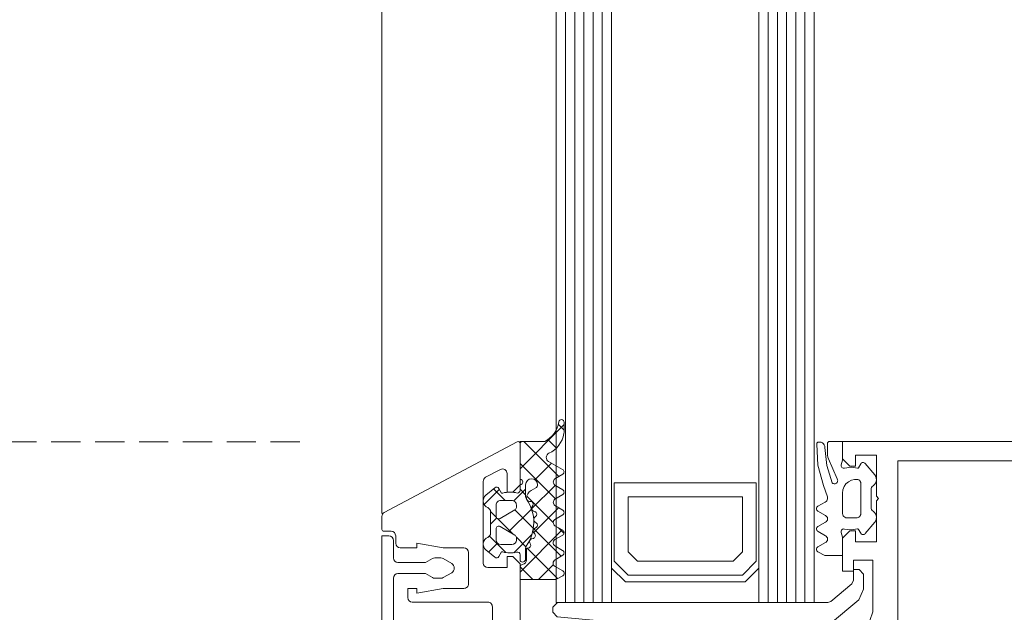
# Model space of a CAD drawing. Header units: millimetres. Extents: x 3652085 to 3778338, y -303702 to -273644.
# Tile 394 of 588: x 3732837 to 3732944, y -288909 to -288845. Entities that reach past the tile are written whole.
import ezdxf

# ---------------------------------------------------------------- set-up
doc = ezdxf.new("R2010")
doc.units = ezdxf.units.MM
doc.header["$PDMODE"] = 34
doc.linetypes.add('AUSGEZOGEN', pattern=[0])
doc.linetypes.add('HIDDEN2', pattern=[4.7624999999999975, 3.174999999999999, -1.587499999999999])
for name, color, linetype, lineweight in [('DIM-03    (HAUSART)', 111, 'Continuous', 5), ('WALL_GLASS (HAUSART)', 4, 'Continuous', 0), ('WINDOW    (HAUSART)', 150, 'Continuous', 5), ('WINDOW-SYMBOL    (HAUSART)', 150, 'Continuous', 5)]:
    doc.layers.add(name, color=color, linetype=linetype, lineweight=lineweight)
doc.styles.add('1-20 Eng HA', font='arial.ttf', dxfattribs={"height": 40})
doc.dimstyles.new('1-20 Eng HA', dxfattribs={"dimtxt": 40, "dimasz": 16, "dimexe": 16, "dimexo": 5, "dimgap": 5, "dimtad": 1, "dimdec": 0, "dimlfac": -1, "dimzin": 0, "dimdsep": 46, "dimtxsty": '1-20 Eng HA', "dimblk": 'OBLIQUE', "dimcen": 0.09, "dimdle": 16, "dimclrd": 256, "dimclre": 256, "dimclrt": 256, "dimadec": 0, "dimazin": 0, "dimtfac": 1, "dimtdec": 0, "dimtofl": 0, "dimtmove": 0, "dimatfit": 3, "dimldrblk": 'OBLIQUE', "dimfxl": 1, "dimtolj": 1, "dimtzin": 0, "dimlwe": 0, "dimarcsym": 0})

# ---------------------------------------------------------------- blocks, each defined once
blk = doc.blocks.new('204533')
for points in [[(-6.008779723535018, 1.642888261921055), (-4.798044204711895, 2.051298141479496), (-2.583823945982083, 2.674448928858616), (-0.2869406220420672, 2.798607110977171), (-0.2379379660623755, 2.792962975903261), (-0.1916640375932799, 2.775879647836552), (-0.1507490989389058, 2.748328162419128), (-0.1175188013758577, 2.711874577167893), (-0.0938619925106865, 2.668590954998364), (-0.08112335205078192, 2.620937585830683), (-0.06770082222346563, 2.469250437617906), (-0.09357600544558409, 2.319185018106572), (-0.157022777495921, 2.18075213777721), (-0.253808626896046, 2.063186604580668), (-0.3774770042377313, 1.974331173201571), (-0.5197780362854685, 1.920113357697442), (-0.6712188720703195, 1.904150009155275), (-2.625914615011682, 1.71137944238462), (-4.496873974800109, 1.113460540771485), (-4.548606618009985, 1.047544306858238), (-4.583189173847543, 0.9712208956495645), (-4.598639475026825, 0.8888649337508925), (-4.594071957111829, 0.8051968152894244), (-4.569748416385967, 0.7250121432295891), (-4.527063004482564, 0.6529068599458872), (-4.468462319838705, 0.5930138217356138), (-4.397305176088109, 0.5487659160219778), (-4.3176700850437, 0.5226992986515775), (-4.234121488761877, 0.5163080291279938), (-4.151448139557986, 0.5299584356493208), (-4.074388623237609, 0.5628681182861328), (-1.905338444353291, 1.528592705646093), (-1.706514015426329, 1.593194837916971), (-1.498602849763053, 1.615047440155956), (-0.1999969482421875, 1.615049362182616), (-0.1482341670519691, 1.60823412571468), (-0.09999899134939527, 1.58825411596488), (-0.05857846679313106, 1.556470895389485), (-0.02679524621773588, 1.515050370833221), (-0.00681523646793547, 1.466815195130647), (0, 1.415052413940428), (0, 0), (-2.015045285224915, 0), (-2.527037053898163, 0.1333379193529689), (-2.60407978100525, 0.1430181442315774), (-2.681026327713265, 0.1326009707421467), (-2.752721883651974, 0.1027842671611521), (-2.81436341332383, 0.05556551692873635), (-2.861821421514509, -0.005891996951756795), (-2.891916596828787, -0.07747110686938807), (-2.902632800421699, -0.1543765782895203), (-2.893252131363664, -0.2314563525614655), (-2.806626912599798, -0.9294124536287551), (-2.898722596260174, -1.626667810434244), (-2.902050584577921, -1.652504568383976), (-2.898592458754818, -1.678324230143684), (-2.88858289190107, -1.702374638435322), (-2.872701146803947, -1.723023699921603), (-2.852024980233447, -1.738870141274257), (-2.436554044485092, -1.978576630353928), (-2.378431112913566, -2.022330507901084), (-2.332547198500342, -2.078787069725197), (-2.301599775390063, -2.144627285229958), (-2.287408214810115, -2.215980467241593), (-2.29080682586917, -2.288651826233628), (-2.311595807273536, -2.358369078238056), (-2.348552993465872, -2.421033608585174), (-2.399505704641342, -2.47296142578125), (-3.637748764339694, -3.500422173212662), (-3.798661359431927, -3.604172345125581), (-3.979617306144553, -3.666717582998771), (-4.170252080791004, -3.684475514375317), (-4.35964679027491, -3.656429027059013), (-4.536953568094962, -3.584184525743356), (-4.692016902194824, -3.471879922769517), (-4.815955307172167, -3.325947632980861), (-4.89590753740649, -3.232450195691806), (-4.996269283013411, -3.161304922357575), (-5.110964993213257, -3.11681870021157), (-5.233051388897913, -3.101684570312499), (-7.167246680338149, -3.101684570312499), (-7.289333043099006, -3.116818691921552), (-7.404028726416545, -3.161304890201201), (-7.504390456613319, -3.232450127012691), (-7.584342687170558, -3.325947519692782), (-7.7082811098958, -3.471879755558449), (-7.863344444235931, -3.584184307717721), (-8.0406512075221, -3.656428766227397), (-8.230045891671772, -3.68447522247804), (-8.420680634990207, -3.666717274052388), (-8.601636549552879, -3.604172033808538), (-8.762549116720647, -3.500421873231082), (-10.0007917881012, -2.472961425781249), (-10.05174449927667, -2.421033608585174), (-10.088701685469, -2.358369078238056), (-10.10949066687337, -2.288651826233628), (-10.11288927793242, -2.215980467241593), (-10.09869771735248, -2.144627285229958), (-10.0677502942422, -2.078787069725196), (-10.02186637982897, -2.022330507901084), (-9.963743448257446, -1.978576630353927), (-9.548273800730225, -1.738853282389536), (-9.527598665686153, -1.723006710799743), (-9.511717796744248, -1.702357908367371), (-9.501708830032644, -1.678308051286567), (-9.498250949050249, -1.652489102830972), (-9.50157879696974, -1.626653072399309), (-9.593670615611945, -0.929403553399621), (-9.507044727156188, -0.2314538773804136), (-9.497663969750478, -0.1543760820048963), (-9.508379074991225, -0.0774724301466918), (-9.538472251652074, -0.005894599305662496), (-9.58592759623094, 0.05556250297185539), (-9.647566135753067, 0.1027819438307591), (-9.719258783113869, 0.1326005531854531), (-9.79620293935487, 0.1430208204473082), (-9.87324421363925, 0.1333447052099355), (-10.38537430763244, 8.881784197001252e-16), (-12.39997792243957, 8.881784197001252e-16), (-12.39997792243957, 1.92404747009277), (-11.97397541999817, 2.668049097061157), (-11.92609262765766, 2.730203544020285), (-11.86378081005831, 2.777881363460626), (-11.79126872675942, 2.80784692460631), (-11.71347737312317, 2.818066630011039), (-11.63568601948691, 2.807846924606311), (-11.56317393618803, 2.777881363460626), (-11.50086211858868, 2.730203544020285), (-11.45297932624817, 2.66804909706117), (-10.97397637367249, 1.834051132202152), (-10.91709906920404, 1.752958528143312), (-10.84259008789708, 1.687694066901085), (-10.75471297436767, 1.641992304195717), (-10.65849622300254, 1.618468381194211), (-10.5594455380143, 1.618468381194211), (-10.46322878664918, 1.641992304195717), (-10.37535167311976, 1.687694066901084), (-10.3008426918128, 1.75295852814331), (-10.24396538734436, 1.834051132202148), (-9.77195763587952, 2.644047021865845), (-9.733774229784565, 2.705445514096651), (-9.681974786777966, 2.755889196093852), (-9.619585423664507, 2.792431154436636), (-9.550250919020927, 2.812936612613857), (-9.478021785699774, 2.816207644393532), (-9.407117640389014, 2.802053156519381), (-9.341680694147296, 2.771300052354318), (-9.285533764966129, 2.725744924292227), (-9.24195694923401, 2.668049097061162), (-8.75398087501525, 1.83104515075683), (-8.69887050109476, 1.751494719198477), (-8.626328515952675, 1.687439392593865), (-8.540568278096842, 1.642599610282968), (-8.446570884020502, 1.619579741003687), (-8.349795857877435, 1.619716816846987), (-8.25586405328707, 1.643002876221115), (-8.170231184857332, 1.688085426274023), (-8.09787095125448, 1.752345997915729), (-8.042986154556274, 1.83205223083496), (-7.560961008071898, 2.668049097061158), (-7.513195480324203, 2.730127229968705), (-7.451008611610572, 2.777751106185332), (-7.378626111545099, 2.807684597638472), (-7.300966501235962, 2.817893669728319), (-7.223306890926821, 2.807684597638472), (-7.150924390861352, 2.777751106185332), (-7.088737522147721, 2.730127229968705), (-7.040971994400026, 2.668049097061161), (-6.58047601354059, 1.872661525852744), (-6.514941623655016, 1.783799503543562), (-6.431501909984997, 1.711487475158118), (-6.334225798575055, 1.659251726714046), (-6.227856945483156, 1.629639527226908), (-6.1175824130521, 1.624094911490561)], [(-4.124994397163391, -1.676984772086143), (-4.177455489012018, -1.779921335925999), (-4.252322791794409, -1.867915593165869), (-4.345528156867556, -1.936186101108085), (-4.452006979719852, -1.981023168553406), (-4.565973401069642, -1.999990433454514), (-7.833971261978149, -1.999990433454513), (-7.944985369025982, -1.981430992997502), (-8.049008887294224, -1.938446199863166), (-8.140741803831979, -1.873226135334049), (-8.21551031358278, -1.789093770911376), (-8.26950495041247, -1.690335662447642), (-8.2999746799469, -1.581983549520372), (-8.299959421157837, -0.4999847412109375), (-8.283598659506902, -0.3751710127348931), (-8.236712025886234, -0.258347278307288), (-8.1622455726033, -0.1568539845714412), (-8.064878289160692, -0.07706831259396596), (-7.950728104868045, -0.02400347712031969), (-7.826967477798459, -0.0009937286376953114), (-5.599794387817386, 6.675720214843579e-05), (-5.241826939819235, -0.04228249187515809), (-4.904681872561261, -0.1698260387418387), (-4.60831697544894, -0.3750137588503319), (-4.370275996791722, -0.6456992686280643), (-4.204650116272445, -0.9658589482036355), (-4.121243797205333, -1.316540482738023)]]:
    blk.add_lwpolyline(points, close=True)
blk = doc.blocks.new('228390')
at = {"layer": 'WALL_GLASS (HAUSART)', "linetype": 'AUSGEZOGEN'}
blk.add_lwpolyline([(-23.62999915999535, -6.599999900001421), (-4.729999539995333, -6.599999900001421), (-4.089999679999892, -6.369999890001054), (-1.039999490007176, -3.799999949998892), (-0.4999995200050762, -2.650000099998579), (-0.4999995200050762, -1), (-0.9999995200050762, -0.5), (-1.599999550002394, -0.5), (-1.599999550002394, -1.659999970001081), (-1.779999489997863, -2.049999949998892), (-4.079999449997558, -3.980000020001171), (-4.399999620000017, -4.099999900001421), (-33.72999953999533, -4.099999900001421), (-34.22999953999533, -4.599999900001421), (-34.22999953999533, -5.150000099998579), (-33.77000046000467, -5.639999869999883)], close=True, dxfattribs=at)
blk = doc.blocks.new('_246476_0x00000056')
at = {"layer": 'WALL_GLASS (HAUSART)'}
h = blk.add_hatch(dxfattribs=at)
h.set_pattern_fill('ANSI37', color=256, scale=0.625, angle=90, style=0)
h.set_pattern_definition([(135, (0, 0), (-1.403165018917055, -1.403165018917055), []), (225, (0, 0), (1.403165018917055, -1.403165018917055), [])])
edge = h.paths.add_edge_path(flags=16)
edge.add_ellipse((9.500092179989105, 2.30009773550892), major_axis=(-0.3000061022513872, 0), ratio=1, start_angle=-90.00128112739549, end_angle=29.99730849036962, ccw=False)
edge.add_line((9.500098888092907, 2.60010383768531), (10.70011109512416, 2.60010383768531))
edge.add_ellipse((10.7000309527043, 2.10002369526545), major_axis=(-0.5000801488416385, 0), ratio=1, start_angle=180.0091821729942, end_angle=269.9908178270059, ccw=False)
edge.add_line((11.20011109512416, 2.10010383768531), (11.20011109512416, 0.9001068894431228))
edge.add_ellipse((10.7000322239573, 0.9001857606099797), major_axis=(-0.5000788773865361, 0), ratio=1, start_angle=90.00903654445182, end_angle=179.9909634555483, ccw=False)
edge.add_line((10.70011109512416, 0.4001068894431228), (10.42386597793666, 0.4001068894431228))
edge.add_ellipse((10.42381020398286, 0.7000493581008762), major_axis=(-0.2999424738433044, 0), ratio=1, start_angle=29.995000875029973, end_angle=90.0106540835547, ccw=False)
edge.add_line((10.16403931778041, 0.5501007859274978), (9.240272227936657, 2.150106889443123))
edge = h.paths.add_edge_path(flags=16)
edge.add_ellipse((6.900035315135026, 2.100191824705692), major_axis=(-0.4999120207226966, 0), ratio=1, start_angle=-90.01008434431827, end_angle=0.010084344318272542, ccw=False)
edge.add_line((6.900123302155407, 2.60010383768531), (8.100074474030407, 2.60010383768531))
edge.add_ellipse((8.100108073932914, 2.300113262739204), major_axis=(-0.2999905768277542, 0), ratio=1, start_angle=149.9975553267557, end_angle=270.00641731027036, ccw=False)
edge.add_line((8.359901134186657, 2.150106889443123), (7.436134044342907, 0.5501007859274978))
edge.add_ellipse((7.176370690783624, 0.7000363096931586), major_axis=(-0.2999294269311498, 0), ratio=1, start_angle=89.98790648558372, end_angle=150.006438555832, ccw=False)
edge.add_line((7.176307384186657, 0.4001068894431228), (6.900123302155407, 0.4001068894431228))
edge.add_ellipse((6.900033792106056, 0.9000173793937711), major_axis=(-0.4999104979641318, 0), ratio=1, start_angle=-0.01025893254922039, end_angle=90.01025893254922, ccw=False)
edge.add_line((6.400123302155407, 0.9001068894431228), (6.400123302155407, 2.10010383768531))
edge = h.paths.add_edge_path()
edge.add_arc((5.250082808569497, 2.547848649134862), 0.3000311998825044, 140.0103091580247, 239.9950724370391)
edge.add_line((5.100044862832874, 2.288026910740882), (5.600044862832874, 1.999345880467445))
edge.add_line((5.600044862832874, 1.999345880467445), (5.600044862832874, 1.871957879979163))
edge.add_arc((8.639993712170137, 1.08565340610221), 3.139994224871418, 165.4978757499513, 194.5021242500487)
edge.add_arc((5.299944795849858, 0.2994459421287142), 0.3001000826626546, 270.9052083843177, 359.98147865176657, ccw=False)
edge.add_line((5.304685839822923, -0.0006166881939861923), (4.70004485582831, -0.0006166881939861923))
edge.add_arc((4.400026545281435, -0.0006166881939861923), 0.300018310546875, -180, 0, ccw=False)
edge.add_line((4.10000823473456, -0.0006166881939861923), (9.416079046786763e-05, -0.0006166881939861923))
edge.add_line((9.416079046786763e-05, -0.0006166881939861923), (9.416079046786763e-05, -2.69067802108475))
edge.add_arc((-2.530876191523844, -1.367962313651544), 2.855763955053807, 278.35665962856, 332.4078875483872, ccw=False)
edge.add_arc((-2.072234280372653, -4.49022010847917), 0.3000000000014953, 98.35665962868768, 270.0977995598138)
edge.add_line((-2.071722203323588, -4.790219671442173), (-1.188169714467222, -4.788711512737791))
edge.add_arc((-1.191583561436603, -2.788714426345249), 1.999999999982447, 270.0977995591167, 279.5454639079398)
edge.add_arc((-1.34273088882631, -1.8898756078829), 2.911458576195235, 279.5454639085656, 334.6363143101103)
edge.add_arc((1.739886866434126, -3.351216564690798), 0.4999999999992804, 29.835148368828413, 154.6363143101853, ccw=False)
edge.add_line((2.173617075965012, -3.102463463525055), (3.046389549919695, -4.624244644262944))
edge.add_arc((3.306627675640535, -4.474992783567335), 0.2999999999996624, 209.8351483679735, 329.2846432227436)
edge.add_line((3.564542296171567, -4.62822479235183), (4.068087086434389, -3.780676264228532))
edge.add_arc((4.409060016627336, -4.020601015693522), 0.4169249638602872, 35.13203945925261, 144.8679605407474, ccw=False)
edge.add_line((4.750032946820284, -3.780676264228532), (5.248249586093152, -4.627650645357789))
edge.add_arc((5.506830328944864, -4.475545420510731), 0.2999999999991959, 210.4653647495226, 329.4113250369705)
edge.add_line((5.765083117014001, -4.628206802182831), (6.266085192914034, -3.780676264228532))
edge.add_arc((6.606081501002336, -4.0188508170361), 0.4151199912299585, 35.012049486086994, 144.9879505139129, ccw=False)
edge.add_line((6.946077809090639, -3.780676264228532), (7.444271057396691, -4.627610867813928))
edge.add_arc((7.702851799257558, -4.47550564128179), 0.299999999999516, 210.465365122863, 329.8551850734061)
edge.add_line((7.962279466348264, -4.626161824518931), (8.459078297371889, -3.770681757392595))
edge.add_arc((8.798786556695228, -4.034601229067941), 0.4301804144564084, 36.176561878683, 142.156352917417, ccw=False)
edge.add_line((9.146028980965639, -3.780676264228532), (9.644234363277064, -4.627631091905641))
edge.add_arc((9.902815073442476, -4.475525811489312), 0.3000000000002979, 210.4653770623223, 329.6551279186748)
edge.add_line((10.16171512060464, -4.627086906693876), (10.66305802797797, -3.770681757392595))
edge.add_arc((11.00419751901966, -4.013713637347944), 0.4188563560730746, 35.30012064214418, 144.5334708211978, ccw=False)
edge.add_line((11.34604142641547, -3.771673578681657), (11.84393168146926, -4.626054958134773))
edge.add_arc((12.10313119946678, -4.47500658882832), 0.3000000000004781, 210.2314690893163, 329.6554284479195)
edge.add_line((12.36203204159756, -4.626566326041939), (12.83700822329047, -3.815191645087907))
edge.add_arc((13.20803296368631, -4.00386416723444), 0.4162411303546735, 28.431988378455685, 153.0458732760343, ccw=False)
edge.add_line((13.57406829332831, -3.80568541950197), (14.05335709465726, -4.640272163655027))
edge.add_arc((14.31350957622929, -4.490871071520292), 0.299999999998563, 209.868009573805, 330.2035129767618)
edge.add_line((14.57384835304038, -4.639947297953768), (15.00003264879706, -3.895681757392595))
edge.add_line((15.00003264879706, -3.895681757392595), (15.00003264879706, -0.0006166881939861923))
edge.add_line((15.00003264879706, -0.0006166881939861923), (13.64621184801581, -0.0006166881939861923))
edge.add_arc((13.64622750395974, -0.3006591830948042), 0.3000424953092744, 90.00298964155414, 172.8115002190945)
edge.add_arc((12.85252683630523, -0.2006837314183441), 0.4999299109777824, 269.9911528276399, 352.8263290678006, ccw=False)
edge.add_line((12.85244964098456, -0.7006136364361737), (11.58004973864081, -0.7006136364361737))
edge.add_line((11.58004973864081, -0.7006136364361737), (11.58004973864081, -0.8555590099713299))
edge.add_arc((11.28000637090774, -0.8555005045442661), 0.3000433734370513, 243.0089896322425, 359.9888279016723, ccw=False)
edge.add_line((11.14383147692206, -1.122862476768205), (11.00638030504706, -1.052832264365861))
edge.add_arc((10.87019595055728, -1.320145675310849), 0.3000043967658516, 63.00317044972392, 164.998528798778)
edge.add_line((10.58041594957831, -1.242491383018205), (10.52676604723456, -1.44265617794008))
edge.add_arc((10.23701501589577, -1.365042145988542), 0.2999659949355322, 227.9971582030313, 345.00452445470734, ccw=False)
edge.add_line((10.03628753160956, -1.587950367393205), (9.92929290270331, -1.491621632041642))
edge.add_arc((9.717824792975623, -1.726502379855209), 0.3160501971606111, 48.00262244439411, 149.997406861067)
edge.add_line((9.44412444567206, -1.568464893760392), (9.34414885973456, -1.741621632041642))
edge.add_arc((9.084337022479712, -1.591617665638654), 0.3000056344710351, 213.001458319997, 329.9997465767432, ccw=False)
edge.add_line((8.83273528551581, -1.755018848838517), (8.75430510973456, -1.634276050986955))
edge.add_arc((8.489290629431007, -1.806309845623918), 0.3159561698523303, 32.98956372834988, 135.0090086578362)
edge.add_line((8.26584075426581, -1.582930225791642), (8.12442229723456, -1.724318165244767))
edge.add_arc((7.912297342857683, -1.512189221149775), 0.2999928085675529, 197.9991015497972, 314.99946118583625, ccw=False)
edge.add_line((7.62698577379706, -1.60488762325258), (7.58249114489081, -1.467970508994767))
edge.add_arc((7.281921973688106, -1.565650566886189), 0.3160430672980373, 18.00331285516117, 119.9929715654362)
edge.add_line((7.12393401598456, -1.291929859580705), (6.93783782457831, -1.399366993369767))
edge.add_arc((6.801796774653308, -1.16363256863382), 0.2721725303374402, 183.0146986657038, 299.9890097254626, ccw=False)
edge.add_line((6.53000091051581, -1.17794670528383), (6.52249358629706, -1.034178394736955))
edge.add_arc((6.184332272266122, -1.051915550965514), 0.3386261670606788, 3.002513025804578, 90.82171138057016)
edge.add_arc((6.193913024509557, -1.713283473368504), 1.000063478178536, 90.82715633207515, 149.9977283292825)
edge.add_line((5.32785247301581, -1.213217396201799), (5.04641936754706, -1.700613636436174))
edge.add_arc((4.700045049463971, -1.500684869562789), 0.3999333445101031, 270.00000001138, 330.0062703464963, ccw=False)
edge.add_arc((4.700044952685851, -1.250616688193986), 0.6500015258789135, 90.00000853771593, 270.000008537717, ccw=False)
edge.add_line((4.70004485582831, -0.6006151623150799), (5.984032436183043, -0.6006151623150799))
edge.add_arc((5.984032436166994, -1.100615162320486), 0.5000000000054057, 54.92211572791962, 89.999999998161, ccw=False)
edge.add_arc((8.800049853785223, 2.909461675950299), 4.400068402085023, 234.9221157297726, 305.841212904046)
edge.add_arc((11.55213224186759, -0.9006151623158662), 0.3000000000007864, 90.00000000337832, 125.8412129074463, ccw=False)
edge.add_line((11.5521322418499, -0.6006151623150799), (12.77005218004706, -0.6006151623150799))
edge.add_arc((12.77005206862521, -0.2706282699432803), 0.3299868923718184, 270.0000193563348, 414.9099355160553)
edge.add_line((12.95974944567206, -0.0006166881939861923), (12.30900738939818, -0.0006166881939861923))
edge.add_arc((12.30900738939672, 0.2993833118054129), 0.2999999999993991, 166.8024744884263, 270.0000000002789, ccw=False)
edge.add_arc((8.955916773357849, 1.085690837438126), 3.144052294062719, 346.8024744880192, 374.4829967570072)
edge.add_line((12.00005706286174, 1.871995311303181), (12.00005706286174, 1.999383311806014))
edge.add_line((12.00005706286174, 1.999383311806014), (12.50005706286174, 2.288064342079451))
edge.add_arc((12.35008372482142, 2.547843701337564), 0.299962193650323, 299.9982887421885, 400.0113157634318)
edge.add_line((12.57983001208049, 2.740701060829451), (11.76348479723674, 3.713616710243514))
edge.add_arc((11.15064755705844, 3.199329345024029), 0.8000381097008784, 40.00306471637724, 157.3772309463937)
edge.add_arc((9.950628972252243, 3.699390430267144), 0.5000025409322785, 269.9988098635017, 337.3791395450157, ccw=False)
edge.add_line((9.950618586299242, 3.199387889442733), (7.649366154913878, 3.199387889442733))
edge.add_arc((7.649369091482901, 3.699349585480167), 0.4999616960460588, 202.6223871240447, 269.9996634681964, ccw=False)
edge.add_arc((6.449440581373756, 3.199419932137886), 0.7999452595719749, 22.61560702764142, 140.0033242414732)
edge.add_line((5.836617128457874, 3.713579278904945), (5.020210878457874, 2.740663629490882))
blk.add_lwpolyline([(5.020210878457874, 2.740663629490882, 0.466226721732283), (5.100044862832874, 2.288026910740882), (5.600044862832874, 1.999345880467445), (5.600044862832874, 1.871957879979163), (5.600044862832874, 1.871957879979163, 0.127234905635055), (5.600044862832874, 0.2993489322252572, -0.409499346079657), (5.304685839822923, -0.0006166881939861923), (4.70004485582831, -0.0006166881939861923), (4.70004485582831, -0.0006166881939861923, -1), (4.10000823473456, -0.0006166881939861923), (9.416079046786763e-05, -0.0006166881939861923), (9.416079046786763e-05, -2.69067802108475), (9.416079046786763e-05, -2.69067802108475, -0.240315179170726), (-2.115834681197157, -4.1934053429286, 0.930405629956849), (-2.071722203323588, -4.790219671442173), (-1.188169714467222, -4.788711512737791), (-1.188169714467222, -4.788711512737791, 0.0412465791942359), (-0.8599232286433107, -4.761023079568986, 0.245118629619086), (1.288083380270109, -3.137035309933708, -0.605628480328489), (2.173617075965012, -3.102463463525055), (3.046389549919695, -4.624244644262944), (3.046389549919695, -4.624244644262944, 0.574151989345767), (3.564542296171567, -4.62822479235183), (4.068087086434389, -3.780676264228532), (4.068087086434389, -3.780676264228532, -0.519103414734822), (4.750032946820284, -3.780676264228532), (5.248249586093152, -4.627650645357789), (5.248249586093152, -4.627650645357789, 0.571234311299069), (5.765083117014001, -4.628206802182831), (6.266085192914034, -3.780676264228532), (6.266085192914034, -3.780676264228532, -0.520433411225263), (6.946077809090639, -3.780676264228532), (7.444271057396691, -4.627610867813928), (7.444271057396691, -4.627610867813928, 0.57380582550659), (7.962279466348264, -4.626161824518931), (8.459078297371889, -3.770681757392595), (8.459078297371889, -3.770681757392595, -0.498471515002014), (9.146028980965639, -3.780676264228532), (9.644234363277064, -4.627631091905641), (9.644234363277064, -4.627631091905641, 0.572646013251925), (10.16171512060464, -4.627086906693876), (10.66305802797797, -3.770681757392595), (10.66305802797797, -3.770681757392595, -0.516322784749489), (11.34604142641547, -3.771673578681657), (11.84393168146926, -4.626054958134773), (11.84393168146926, -4.626054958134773, 0.574003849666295), (12.36203204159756, -4.626566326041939), (12.83700822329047, -3.815191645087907), (12.83700822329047, -3.815191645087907, -0.604512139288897), (13.57406829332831, -3.80568541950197), (14.05335709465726, -4.640272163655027), (14.05335709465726, -4.640272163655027, 0.579303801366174), (14.57384835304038, -4.639947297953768), (15.00003264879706, -3.895681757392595), (15.00003264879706, -0.0006166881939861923), (13.64621184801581, -0.0006166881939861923), (13.64621184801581, -0.0006166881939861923, 0.377910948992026), (13.34854339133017, -0.2631136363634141, -0.378043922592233), (12.85244964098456, -0.7006136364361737), (11.58004973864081, -0.7006136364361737), (11.58004973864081, -0.8555590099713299), (11.58004973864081, -0.8555590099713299, -0.559911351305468), (11.14383147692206, -1.122862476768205), (11.00638030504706, -1.052832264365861), (11.00638030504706, -1.052832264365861, 0.476950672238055), (10.58041594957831, -1.242491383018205), (10.52676604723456, -1.44265617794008), (10.52676604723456, -1.44265617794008, -0.56006913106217), (10.03628753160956, -1.587950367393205), (9.92929290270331, -1.491621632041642), (9.92929290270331, -1.491621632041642, 0.476947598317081), (9.44412444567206, -1.568464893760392), (9.34414885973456, -1.741621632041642), (9.34414885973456, -1.741621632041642, -0.560017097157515), (8.83273528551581, -1.755018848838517), (8.75430510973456, -1.634276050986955), (8.75430510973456, -1.634276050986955, 0.47707968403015), (8.26584075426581, -1.582930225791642), (8.12442229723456, -1.724318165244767), (8.12442229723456, -1.724318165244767, -0.560028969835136), (7.62698577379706, -1.60488762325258), (7.58249114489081, -1.467970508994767), (7.58249114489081, -1.467970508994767, 0.476920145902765), (7.12393401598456, -1.291929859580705), (6.93783782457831, -1.399366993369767), (6.93783782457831, -1.399366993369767, -0.55987967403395), (6.53000091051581, -1.17794670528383), (6.52249358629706, -1.034178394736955), (6.52249358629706, -1.034178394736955, 0.403108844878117), (6.17947600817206, -0.7133242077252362, 0.264074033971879), (5.32785247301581, -1.213217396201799), (5.04641936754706, -1.700613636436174), (5.04641936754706, -1.700613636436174, -0.267978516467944), (4.700045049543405, -1.900618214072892, -1.00000000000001), (4.70004485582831, -0.6006151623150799), (5.984032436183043, -0.6006151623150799), (5.984032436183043, -0.6006151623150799, -0.154262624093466), (6.271377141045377, -0.6914293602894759, 0.319713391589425), (11.37646996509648, -0.6574223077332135, -0.157674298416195), (11.5521322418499, -0.6006151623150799), (12.77005218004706, -0.6006151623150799), (12.77005218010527, -0.6006151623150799, 0.732626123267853), (12.95974944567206, -0.0006166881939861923), (12.30900738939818, -0.0006166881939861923), (12.30900738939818, -0.0006166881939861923, -0.483405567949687), (12.01693076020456, 0.3678759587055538, 0.121369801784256), (12.00005706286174, 1.871995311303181), (12.00005706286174, 1.999383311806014), (12.50005706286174, 2.288064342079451), (12.50005706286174, 2.288064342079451, 0.466376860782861), (12.57983001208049, 2.740701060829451), (11.76348479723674, 3.713616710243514), (11.76348479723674, 3.713616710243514, 0.562173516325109), (10.4121664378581, 3.507073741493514, -0.302776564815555), (9.950618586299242, 3.199387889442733), (7.649366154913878, 3.199387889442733), (7.649366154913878, 3.199387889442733, -0.302762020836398), (7.187874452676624, 3.507036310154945, 0.562251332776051), (5.836617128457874, 3.713579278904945), (5.020210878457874, 2.740663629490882)], format="xyb", close=True, dxfattribs=at)
at = {"layer": 'WALL_GLASS (HAUSART)', "extrusion": (-3.67394039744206e-16, 4.21202414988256e-16, -1)}
for points in [[(-6.400123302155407, 2.10010383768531, 0.414316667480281), (-6.900123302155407, 2.60010383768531), (-8.100074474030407, 2.60010383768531), (-8.100074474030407, 2.60010383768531, 0.577401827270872), (-8.359901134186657, 2.150106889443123), (-7.436134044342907, 0.5501007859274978), (-7.436134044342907, 0.5501007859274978, 0.268035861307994), (-7.176307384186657, 0.4001068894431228), (-6.900123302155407, 0.4001068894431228), (-6.900123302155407, 0.4001068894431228, 0.414318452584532), (-6.400123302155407, 0.9001068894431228), (-6.400123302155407, 2.10010383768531)], [(-9.240272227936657, 2.150106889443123, 0.577342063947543), (-9.500098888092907, 2.60010383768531), (-10.70011109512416, 2.60010383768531), (-10.70011109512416, 2.60010383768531, 0.414119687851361), (-11.20011109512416, 2.10010383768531), (-11.20011109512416, 0.9001068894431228), (-11.20011109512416, 0.9001068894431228, 0.414121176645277), (-10.70011109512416, 0.4001068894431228), (-10.42386597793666, 0.4001068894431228), (-10.42386597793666, 0.4001068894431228, 0.268022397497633), (-10.16403931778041, 0.5501007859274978), (-9.240272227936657, 2.150106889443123)]]:
    blk.add_lwpolyline(points, format="xyb", close=True, dxfattribs=at)
blk = doc.blocks.new('_323310_0x00000052 (2)')
at = {"layer": 'WALL_GLASS (HAUSART)', "color": 0, "lineweight": 0}
blk.add_lwpolyline([(-16.85387313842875, 15.0001220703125, 0.276924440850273), (-17.29530990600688, 14.73487854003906), (-24.97206782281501, 0.297027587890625), (-24.97206782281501, 0.297027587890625, 0.572067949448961), (-24.79711053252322, 0), (-20.29723251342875, 0), (-19.49718368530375, 0.80010986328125), (-19.49718368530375, 1.400146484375), (-21.51476242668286, 1.400146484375), (-21.51476242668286, 1.400146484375, -0.565777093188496), (-21.95623315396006, 2.134888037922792), (-21.10546005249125, 3.734909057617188), (-21.10546005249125, 3.734909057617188, -0.27701209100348), (-20.66405380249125, 4.000152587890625), (-11.79704940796, 4.000152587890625), (-11.79704940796, 4.000152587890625, -0.41387660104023), (-11.29704940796, 3.500152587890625), (-11.29704940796, 1.400146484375), (-12.49718368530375, 1.400146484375), (-12.49718368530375, 0.80010986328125), (-11.6970738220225, 0), (11.70414077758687, 0), (12.50418960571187, 0.80010986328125), (12.50418960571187, 1.400146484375), (11.30405532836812, 1.400146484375), (11.30405532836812, 3.500152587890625), (11.30405532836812, 3.500152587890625, -0.413930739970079), (11.80405532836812, 4.000152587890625), (20.70201217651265, 4.000152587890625), (20.70201217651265, 4.000152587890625, -0.277012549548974), (21.14343368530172, 3.734909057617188), (21.99417221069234, 2.134933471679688), (21.99417221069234, 2.134933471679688, -0.565823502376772), (21.55264389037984, 1.400146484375), (19.50418960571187, 1.400146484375), (19.50418960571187, 0.80010986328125), (20.30429946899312, 0), (24.80410873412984, 0), (24.80410873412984, 0, 0.572049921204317), (24.97906600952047, 0.297027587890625), (17.30237686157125, 14.73475646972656), (17.30237686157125, 14.73475646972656, 0.277073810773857), (16.86094009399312, 14.99995422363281), (15.45414077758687, 14.99980163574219), (15.45414077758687, 14.99980163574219, 0.414391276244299), (15.25415908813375, 14.79977416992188), (15.25415908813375, 13.99981689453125), (15.25415908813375, 13.99981689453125, -0.414151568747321), (14.75415908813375, 13.49981689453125), (13.954171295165, 13.49981689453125), (13.954171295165, 13.49981689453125, 0.414151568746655), (13.454171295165, 12.99981689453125), (13.454171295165, 11.19985961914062), (13.954171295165, 11.19985961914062), (13.454171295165, 8.364166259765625), (13.454171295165, 6.099822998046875), (13.454171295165, 6.099822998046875, -0.413884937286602), (12.954171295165, 5.599822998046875), (9.554146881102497, 5.599822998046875), (9.554146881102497, 5.599822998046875, -0.41415156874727), (9.054146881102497, 6.099822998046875), (9.054146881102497, 8.364166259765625), (8.554146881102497, 11.19985961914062), (9.054146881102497, 11.19985961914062), (9.054146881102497, 12.19985961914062), (8.054146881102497, 12.19985961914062), (8.054146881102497, 12.19985961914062, 0.414151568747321), (7.554146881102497, 11.69985961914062), (7.554146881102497, 3.5), (7.554146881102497, 3.5, -0.414216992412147), (7.054146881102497, 3), (0.254220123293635, 3), (0.254220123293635, 3, -0.799415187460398), (-0.245871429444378, 2.99981689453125), (-7.045798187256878, 2.9996337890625), (-7.04579818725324, 2.9996337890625, -0.414216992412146), (-7.545798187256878, 3.4996337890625), (-7.545798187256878, 11.69949340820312), (-7.545798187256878, 11.69949340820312, 0.414161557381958), (-8.045798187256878, 12.19949340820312), (-9.045798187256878, 12.19949340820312), (-9.045798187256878, 11.19949340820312), (-8.545798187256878, 11.19949340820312), (-9.045798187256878, 8.363800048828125), (-9.045798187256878, 6.099517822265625), (-9.045798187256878, 6.099517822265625, -0.414326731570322), (-9.545798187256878, 5.599517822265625), (-12.94582260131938, 5.599517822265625), (-12.94582260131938, 5.599517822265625, -0.413882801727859), (-13.44582260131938, 6.099517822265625), (-13.44582260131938, 8.363800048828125), (-13.94579208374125, 11.19949340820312), (-13.44582260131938, 11.19949340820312), (-13.44582260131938, 12.99945068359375), (-13.44582260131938, 12.99945068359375, 0.414201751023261), (-13.94582260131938, 13.49945068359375), (-14.74581039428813, 13.49945068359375), (-14.74581039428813, 13.49945068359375, -0.414151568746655), (-15.24581039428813, 13.99945068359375), (-15.24581039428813, 14.80014038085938), (-15.24581039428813, 14.80014038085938, 0.414645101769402), (-15.44579208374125, 15.0001220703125), (-16.85387313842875, 15.0001220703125)], format="xyb", close=True, dxfattribs=at)
blk = doc.blocks.new('_323390_0x00000053 (2)')
at = {"layer": 'WALL_GLASS (HAUSART)', "color": 0, "lineweight": 0}
blk.add_lwpolyline([(-14.75006103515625, 0), (-14.75006103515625, -0.75), (-14.75006103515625, -0.75, 0.414213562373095), (-14.25006103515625, -1.25), (-12.35003662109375, -1.25), (-12.35003662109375, -1.25, -0.414213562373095), (-11.85003662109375, -1.75), (-11.85003662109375, -4.74993896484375), (-12.28304461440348, -5.499898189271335), (-12.28304461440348, -5.499898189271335, 0.131657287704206), (-12.35003662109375, -5.74990634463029), (-12.35003662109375, -6.408959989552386), (-12.35003662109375, -6.408959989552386, 0.131653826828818), (-12.2830480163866, -6.658962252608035), (-11.75238037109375, -7.578094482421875), (-11.75238037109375, -7.578094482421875, 0.54115958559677), (-10.74774169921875, -7.578094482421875), (-10.21706782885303, -6.65889861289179), (-10.21706782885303, -6.65889861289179, 0.131647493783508), (-10.15008544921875, -6.408907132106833), (-10.15008544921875, -5.749906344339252), (-10.15008544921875, -5.749906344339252, 0.131649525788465), (-10.21706982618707, -5.499911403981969), (-10.65005493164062, -4.74993896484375), (-10.65005493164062, -1.75), (-10.65005493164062, -1.75, -0.414213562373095), (-10.15005493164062, -1.25), (10.14993286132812, -1.25), (10.14993286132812, -1.25, -0.414213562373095), (10.64993286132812, -1.75), (10.64993286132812, -4.74993896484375), (10.2169248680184, -5.499898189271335), (10.2169248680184, -5.499898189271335, 0.131657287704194), (10.14993286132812, -5.74990634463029), (10.14993286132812, -6.408907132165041), (10.14993286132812, -6.408907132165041, 0.131653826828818), (10.21692146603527, -6.658909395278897), (10.74761962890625, -7.578094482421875), (10.74761962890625, -7.578094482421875, 0.5411595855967), (11.75225830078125, -7.578094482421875), (12.28293217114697, -6.65889861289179), (12.28293217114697, -6.65889861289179, 0.131647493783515), (12.34991455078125, -6.408907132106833), (12.34991455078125, -5.74990634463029), (12.34991455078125, -5.74990634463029, 0.131657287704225), (12.28292254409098, -5.499898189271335), (11.84991455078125, -4.74993896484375), (11.84991455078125, -1.75), (11.84991455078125, -1.75, -0.414213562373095), (12.34991455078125, -1.25), (14.24993896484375, -1.25), (14.24993896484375, -1.25, 0.414213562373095), (14.74993896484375, -0.75), (14.74993896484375, 0), (-14.75006103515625, 0)], format="xyb", close=True, dxfattribs=at)
blk = doc.blocks.new('_Oblique')
at = {"color": 0, "linetype": 'ByBlock', "lineweight": -2}
blk.add_line((-0.5, -0.5), (0.5, 0.5), dxfattribs=at)
blk = doc.blocks.new('*D640')
at = {"layer": 'Defpoints', "color": 0, "lineweight": 0, "transparency": 16777216}
for p in [(3732785.590649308, -288890.7847447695), (3732872.627746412, -288890.7847447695), (3732872.925436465, -288940.7567496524)]:
    blk.add_point(p, dxfattribs=at)
at = {"layer": 'DIM-03    (HAUSART)', "lineweight": -2, "transparency": 16777216}
blk.add_line((3732785.590649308, -288956.7567496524), (3732785.590649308, -288874.7847447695), dxfattribs=at)
at = {"layer": 'DIM-03    (HAUSART)', "linetype": 'HIDDEN2', "lineweight": 0, "transparency": 16777216}
for p, q in [((3732867.627746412, -288890.7847447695), (3732769.590649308, -288890.7847447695)), ((3732867.925436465, -288940.7567496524), (3732769.590649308, -288940.7567496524))]:
    blk.add_line(p, q, dxfattribs=at)
at = {"layer": 'DIM-03    (HAUSART)', "lineweight": -2, "transparency": 16777216, "xscale": 16, "yscale": 16, "zscale": 16}
for p, rotation in [((3732785.590649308, -288890.7847447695), 90), ((3732785.590649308, -288940.7567496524), 270)]:
    blk.add_blockref('_Oblique', p, dxfattribs=dict(at, rotation=rotation))
at = {"layer": 'DIM-03    (HAUSART)', "lineweight": 0, "transparency": 16777216, "insert": (3732760.167729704, -288890.7847447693), "char_height": 40, "attachment_point": 5, "rotation": 90, "style": '1-20 Eng HA'}
blk.add_mtext('\\A1;50', dxfattribs=at)

msp = doc.modelspace()

# ---------------------------------------------------------------- linework, layer by layer
at = {"layer": 'WALL_GLASS (HAUSART)', "color": 0, "elevation": -14393.65129315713}
msp.add_lwpolyline([(3732876.530992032, -288898.5846392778), (3732876.531121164, -286231.9146034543)], dxfattribs=at)
at = {"layer": 'WALL_GLASS (HAUSART)', "lineweight": 0, "elevation": -14393.65129315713}
for points in [[(3732896.461140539, -288908.2571772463), (3732896.461140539, -286627.2569980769)], [(3732897.461140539, -288908.2571772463), (3732897.461140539, -286627.2569980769)], [(3732898.461140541, -288908.2571772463), (3732898.461140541, -286627.2569980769)], [(3732899.461140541, -288908.2571772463), (3732899.461140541, -286627.2569980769)], [(3732900.461140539, -288908.2571772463), (3732900.461140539, -286627.2569980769)], [(3732918.461140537, -288908.2571772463), (3732918.461140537, -286627.2569980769)], [(3732919.461140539, -288908.2571772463), (3732919.461140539, -286627.2569980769)], [(3732920.461140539, -288908.2571772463), (3732920.461140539, -286627.2569980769)], [(3732921.461140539, -288908.2571772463), (3732921.461140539, -286627.2569980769)], [(3732922.461140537, -288908.2571772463), (3732922.461140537, -286627.2569980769)]]:
    msp.add_lwpolyline(points, dxfattribs=at)
at = {"layer": 'WINDOW    (HAUSART)', "color": 0, "lineweight": 0}
for p, q in [((3732901.761031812, -288903.7571772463, -14393.65129327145), (3732901.761031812, -288895.2571772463, -14393.65129327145)), ((3732901.761031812, -288895.2571772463, -14393.65129327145), (3732917.161031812, -288895.2571772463, -14393.65129327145)), ((3732901.761031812, -288903.7571772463, -14393.65129327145), (3732901.761031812, -288895.2571772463, -14393.65129327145)), ((3732901.761031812, -288895.2571772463, -14393.65129327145), (3732917.161031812, -288895.2571772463, -14393.65129327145)), ((3732917.161031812, -288895.2571772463, -14393.65129327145), (3732917.161031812, -288903.7571772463, -14393.65129327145)), ((3732917.161031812, -288895.2571772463, -14393.65129327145), (3732917.161031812, -288903.7571772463, -14393.65129327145)), ((3732903.261031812, -288902.7571772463, -14393.65129327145), (3732903.261031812, -288896.7571772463, -14393.65129327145)), ((3732903.261031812, -288896.7571772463, -14393.65129327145), (3732915.661031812, -288896.7571772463, -14393.65129327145)), ((3732903.261031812, -288902.7571772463, -14393.65129327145), (3732903.261031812, -288896.7571772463, -14393.65129327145)), ((3732903.261031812, -288896.7571772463, -14393.65129327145), (3732915.661031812, -288896.7571772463, -14393.65129327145)), ((3732915.661031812, -288896.7571772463, -14393.65129327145), (3732915.661031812, -288902.7571772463, -14393.65129327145)), ((3732915.661031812, -288896.7571772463, -14393.65129327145), (3732915.661031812, -288902.7571772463, -14393.65129327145)), ((3732904.261031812, -288903.7571772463, -14393.65129327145), (3732903.261031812, -288902.7571772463, -14393.65129327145)), ((3732904.261031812, -288903.7571772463, -14393.65129327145), (3732903.261031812, -288902.7571772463, -14393.65129327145)), ((3732915.661031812, -288902.7571772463, -14393.65129327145), (3732914.661031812, -288903.7571772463, -14393.65129327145)), ((3732915.661031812, -288902.7571772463, -14393.65129327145), (3732914.661031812, -288903.7571772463, -14393.65129327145)), ((3732903.261031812, -288905.2571772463, -14393.65129327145), (3732901.761031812, -288903.7571772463, -14393.65129327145)), ((3732903.261031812, -288905.2571772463, -14393.65129327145), (3732901.761031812, -288903.7571772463, -14393.65129327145)), ((3732914.661031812, -288903.7571772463, -14393.65129327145), (3732904.261031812, -288903.7571772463, -14393.65129327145)), ((3732914.661031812, -288903.7571772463, -14393.65129327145), (3732904.261031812, -288903.7571772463, -14393.65129327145)), ((3732917.161031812, -288903.7571772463, -14393.65129327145), (3732915.661031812, -288905.2571772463, -14393.65129327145)), ((3732917.161031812, -288903.7571772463, -14393.65129327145), (3732915.661031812, -288905.2571772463, -14393.65129327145)), ((3732915.661031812, -288905.2571772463, -14393.65129327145), (3732903.261031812, -288905.2571772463, -14393.65129327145)), ((3732915.661031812, -288905.2571772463, -14393.65129327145), (3732903.261031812, -288905.2571772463, -14393.65129327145)), ((3732895.461139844, -288908.2571772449, -14393.6512930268), (3732901.732874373, -288908.2571772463, -14393.65129278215)), ((3732895.461139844, -288908.2571772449, -14393.6512930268), (3732901.732874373, -288908.2571772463, -14393.65129278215)), ((3732917.461140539, -288908.2571772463, -14393.65129327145), (3732923.461140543, -288908.2571772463, -14393.6512930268)), ((3732917.461140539, -288908.2571772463, -14393.65129327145), (3732923.461140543, -288908.2571772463, -14393.6512930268))]:
    msp.add_line(p, q, dxfattribs=at)
at = {"layer": 'WINDOW    (HAUSART)', "color": 0, "lineweight": 0, "elevation": -14393.65129327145}
for points in [[(3732929.50142756, -288910.1971758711), (3732929.831429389, -288909.2571753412), (3732929.831429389, -288903.6571749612), (3732927.73142329, -288903.6571749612), (3732927.73142329, -288904.8571757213), (3732926.531426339, -288904.8571757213), (3732926.531426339, -288901.2571753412), (3732927.331429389, -288900.457175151), (3732927.931427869, -288900.457175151), (3732927.931427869, -288901.6571749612), (3732930.23142329, -288901.6571749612), (3732930.23142329, -288897.2071761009), (3732930.431427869, -288896.9571761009), (3732930.23142329, -288896.7071761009), (3732930.23142329, -288892.2571753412), (3732927.931427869, -288892.2571753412), (3732927.931427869, -288893.4571761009), (3732927.331429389, -288893.4571761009), (3732926.531426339, -288892.6571749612), (3732926.531426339, -288890.7571753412), (3733059.242829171, -288890.7571753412)], [(3733058.632828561, -288892.8571757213), (3732932.531426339, -288892.8571757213), (3732932.531426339, -288938.6571787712)]]:
    msp.add_lwpolyline(points, dxfattribs=at)
msp.add_lwpolyline([(3732917.461031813, -288908.2571772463), (3732917.461031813, -288904.5071772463), (3732915.961031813, -288906.0071772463), (3732902.961031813, -288906.0071772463), (3732901.461031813, -288904.5071772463), (3732901.461031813, -288908.2571772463), (3732917.461031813, -288908.2571772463)], close=True, dxfattribs=at)
msp.add_lwpolyline([(3732917.461031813, -288908.2571772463), (3732917.461031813, -288904.5071772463), (3732915.961031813, -288906.0071772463), (3732902.961031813, -288906.0071772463), (3732901.461031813, -288904.5071772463), (3732901.461031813, -288908.2571772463), (3732917.461031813, -288908.2571772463)], close=True, dxfattribs=at)
at = {"layer": 'WINDOW-SYMBOL    (HAUSART)', "color": 7, "linetype": 'Continuous', "elevation": -14393.65129315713}
for points in [[(3732895.461139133, -288908.2571772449), (3732895.461193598, -286627.7569980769)], [(3732901.461140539, -288908.2571772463), (3732901.461140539, -286627.2569980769)], [(3732917.461140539, -288908.2571772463), (3732917.461140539, -286627.2569980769)], [(3732923.461140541, -288908.2571772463), (3732923.461140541, -286627.7569450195)]]:
    msp.add_lwpolyline(points, dxfattribs=at)

# ---------------------------------------------------------------- block references
at = {"layer": 'WALL_GLASS (HAUSART)', "lineweight": 0, "extrusion": (-4.21202414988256e-16, 3.67394039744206e-16, -1), "rotation": 270}
msp.add_blockref('_246476_0x00000056', (-3732891.52948063, -288890.7572382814, 14393.65129326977), dxfattribs=at)
at = {"layer": 'WALL_GLASS (HAUSART)', "color": 0, "extrusion": (-2.37505395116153e-16, 3.67394039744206e-16, -1), "rotation": 270}
for name, p in [('_323310_0x00000052 (2)', (-3732891.52948063, -288915.7572382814, 14393.65129327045)), ('_323390_0x00000053 (2)', (-3732876.52948063, -288915.7572382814, 14393.65129327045))]:
    msp.add_blockref(name, p, dxfattribs=at)
at = {"layer": 'WALL_GLASS (HAUSART)', "lineweight": 15, "rotation": 90}
msp.add_blockref('204533', (3732926.52990788, -288890.7571772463, -14393.65129327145), dxfattribs=at)
at = {"layer": 'WALL_GLASS (HAUSART)', "lineweight": 15}
msp.add_blockref('228390', (3732929.329904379, -288904.1571773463, -14393.65129327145), dxfattribs=at)

# ---------------------------------------------------------------- dimensions: what is measured, and where the dimension line sits
at = {"layer": 'DIM-03    (HAUSART)', "lineweight": 0}
dim = msp.add_linear_dim(base=(3732785.590649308, -288890.7847447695, -14393.65129315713), p1=(3732872.925436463, -288940.7567496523, -14393.65129315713), p2=(3732872.62774641, -288890.7847447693, -14393.65129315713), angle=90, dimstyle='1-20 Eng HA', override={"dimtmove": 1}, dxfattribs=at)
dim.commit()
dim.dimension.update_dxf_attribs({"geometry": '*D640', "text_midpoint": (3732785.590649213, -288890.7847447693, -14393.65129315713), "dimtype": 160})

doc.saveas('drawing.dxf')
